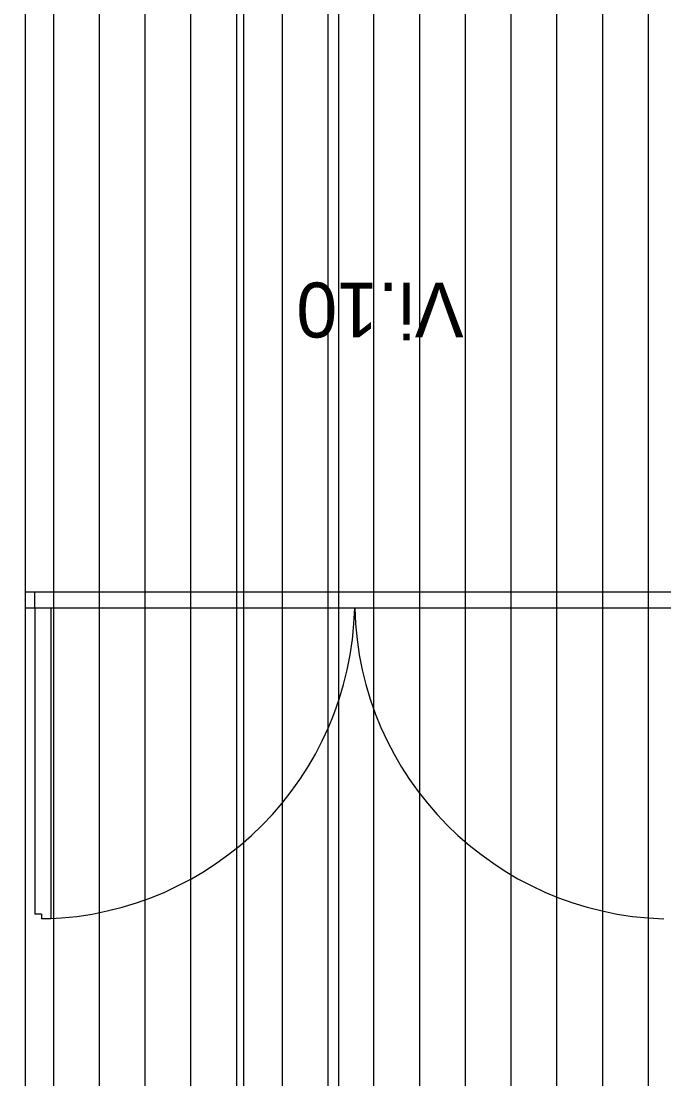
# Model space of a CAD drawing. Extents: x 1278 to 1356, y -253.7 to -224.
# Drawn here: x 1311.622 to 1313.027, y -239.071 to -236.76 of the extents above; entities that cross this region are included whole.
import ezdxf

# ---------------------------------------------------------------- set-up
doc = ezdxf.new("R2010")
doc.units = 0
for name, color, linetype in [('Level 10', 7, 'Continuous'), ('Level 13', 7, 'Continuous'), ('Level 4', 7, 'Continuous'), ('Level 40', 7, 'Continuous'), ('Level 59', 7, 'Continuous'), ('Level 65', 7, 'Continuous'), ('Level 93', 7, 'Continuous')]:
    doc.layers.add(name, color=color, linetype=linetype)

msp = doc.modelspace()

# ---------------------------------------------------------------- linework, layer by layer
at = {"layer": 'Level 10'}
for p, q in [((1311.6933, -243.574), (1311.6933, -235.1552)), ((1311.7933, -243.574), (1311.7933, -235.1552)), ((1311.8933, -243.574), (1311.8933, -235.1552)), ((1311.9933, -243.574), (1311.9933, -235.1552)), ((1312.0933, -243.574), (1312.0933, -235.1552)), ((1312.1933, -243.574), (1312.1933, -235.1552)), ((1312.2933, -243.574), (1312.2933, -235.1552)), ((1312.3933, -243.574), (1312.3933, -235.1552)), ((1312.4933, -243.574), (1312.4933, -235.1552)), ((1312.5933, -243.574), (1312.5933, -235.1552)), ((1312.6933, -243.574), (1312.6933, -235.1552)), ((1312.7933, -243.574), (1312.7933, -235.1552)), ((1312.8933, -243.574), (1312.8933, -235.1552)), ((1312.9933, -243.574), (1312.9933, -235.1552))]:
    msp.add_line(p, q, dxfattribs=at)
at = {"layer": 'Level 13'}
for p, q in [((1311.6519, -238.0075), (1311.6319, -238.0075)), ((1311.6519, -238.0075), (1311.6319, -238.0075)), ((1311.6519, -238.0075), (1311.6319, -238.0075)), ((1311.6519, -238.0425), (1311.6519, -238.0075)), ((1311.6519, -238.0425), (1311.6519, -238.0075)), ((1311.6519, -238.0425), (1311.6519, -238.0075)), ((1311.6519, -238.0425), (1311.6319, -238.0425)), ((1311.6519, -238.0425), (1311.6319, -238.0425)), ((1311.6519, -238.0425), (1311.6319, -238.0425)), ((1311.6519, -238.0425), (1311.6519, -238.7116)), ((1311.6519, -238.0425), (1311.6519, -238.7116)), ((1311.6519, -238.0425), (1311.6519, -238.7116)), ((1311.6869, -238.0425), (1311.6519, -238.0425)), ((1311.6869, -238.0425), (1311.6519, -238.0425)), ((1311.6869, -238.0425), (1311.6519, -238.0425)), ((1311.6869, -238.0425), (1311.6869, -238.7216)), ((1311.6869, -238.0425), (1311.6869, -238.7216)), ((1311.6869, -238.0425), (1311.6869, -238.7216)), ((1311.6669, -238.7116), (1311.6519, -238.7116)), ((1311.6669, -238.7116), (1311.6519, -238.7116)), ((1311.6669, -238.7116), (1311.6519, -238.7116)), ((1311.6669, -238.7116), (1311.6669, -238.7216)), ((1311.6669, -238.7116), (1311.6669, -238.7216)), ((1311.6669, -238.7116), (1311.6669, -238.7216)), ((1311.6869, -238.7216), (1311.6669, -238.7216)), ((1311.6869, -238.7216), (1311.6669, -238.7216)), ((1311.6869, -238.7216), (1311.6669, -238.7216))]:
    msp.add_line(p, q, dxfattribs=at)
at = {"layer": 'Level 4'}
for p, q in [((1313.0619, -238.0075), (1311.6406, -238.0075)), ((1313.0619, -238.0425), (1311.6756, -238.0425))]:
    msp.add_line(p, q, dxfattribs=at)
for centre, start, end in [((1311.6559, -238.0263), 271.6204, 358.6698), ((1313.0466, -238.0263), 181.3302, 268.3796)]:
    msp.add_arc(centre, 0.6955, start, end, dxfattribs=at)
at = {"layer": 'Level 59'}
msp.add_lwpolyline([(1312.108, -245.3846), (1306.9649, -245.3846), (1306.9649, -231.5072), (1312.108, -231.5072)], close=True, dxfattribs=at)
at = {"layer": 'Level 65'}
for p in [(1311.6319, -243.574), (1311.6319, -240.7363)]:
    msp.add_line(p, (1311.6319, -235.1552), dxfattribs=at)
at = {"layer": 'Level 93'}
msp.add_line((1312.3165, -246.757), (1312.3165, -236.1407), dxfattribs=at)

# ---------------------------------------------------------------- texts
at = {"layer": 'Level 40'}
msp.add_text('Vi.10', height=0.12, rotation=180, dxfattribs=at).set_placement((1312.5894, -237.3313))

doc.saveas('drawing.dxf')
